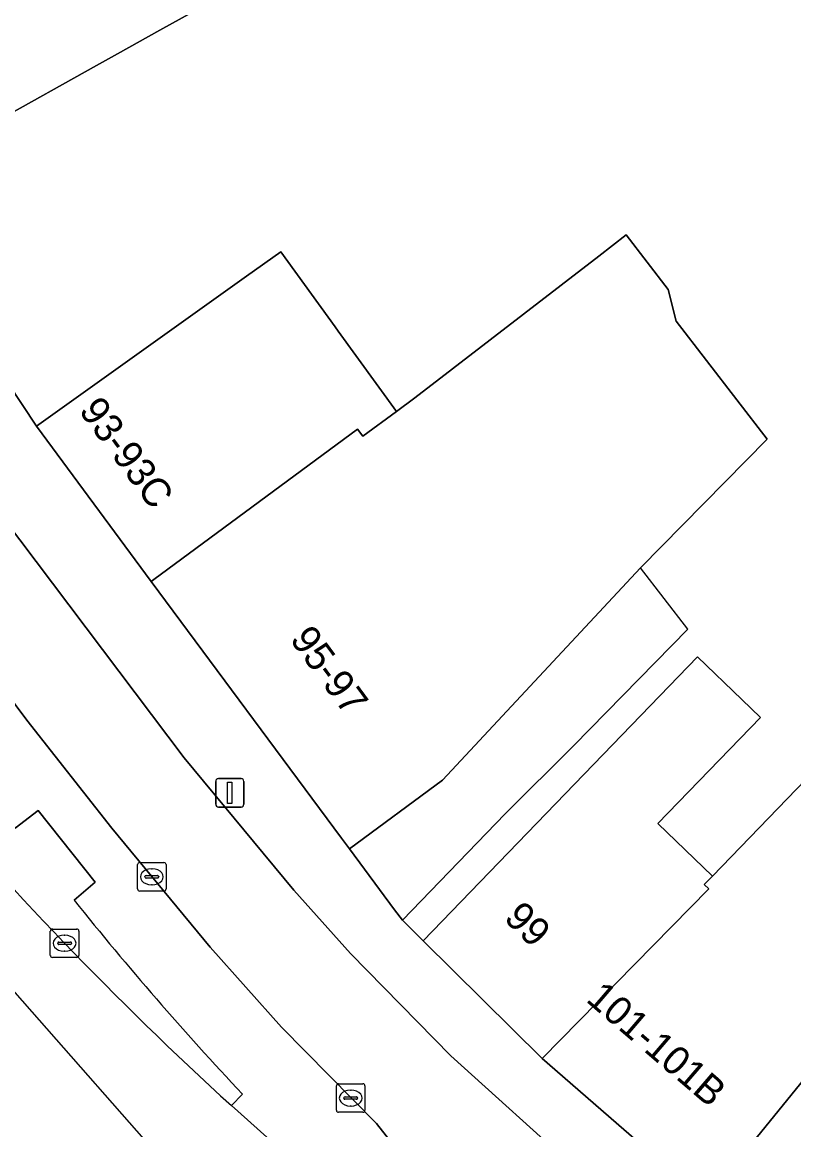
# Model space of a CAD drawing. Extents: x 161881 to 162523, y 381678 to 382381.
# Drawn here: x 162124.12 to 162151.2, y 381870.46 to 381909.33 of the extents above; entities that cross this region are included whole.
import ezdxf

# ---------------------------------------------------------------- set-up
doc = ezdxf.new("R2010")
doc.units = 0
for name, color, linetype in [('IMGEO_Berm_groen', 7, 'Continuous'), ('IMGEO_Erf', 7, 'Continuous'), ('IMGEO_Fietspad_open', 7, 'Continuous'), ('IMGEO_Kolk', 7, 'Continuous'), ('IMGEO_Lichtmast', 7, 'Continuous'), ('IMGEO_Pand', 7, 'Continuous'), ('IMGEO_Pand_nummerreeks', 7, 'Continuous'), ('IMGEO_Pand_overbouw', 7, 'Continuous'), ('IMGEO_Parkeervlak_open', 7, 'Continuous'), ('IMGEO_Rijbaan_lokaal_gesloten', 7, 'Continuous'), ('IMGEO_Voetpad_open', 7, 'Continuous')]:
    doc.layers.add(name, color=color, linetype=linetype)

msp = doc.modelspace()

# ---------------------------------------------------------------- linework, layer by layer
at = {"layer": 'IMGEO_Berm_groen'}
for points in [[(162124.684, 381881.664), (162123.876, 381881.052), (162120.245, 381885.693), (162120.967, 381886.505), (162119.012, 381889.195), (162116.672, 381887.684), (162118.816, 381884.72), (162120.092, 381883.14)], [(162125.943, 381878.522), (162126.687, 381879.153), (162124.684, 381881.664)], [(162131.463, 381871.309), (162131.852, 381871.714)]]:
    msp.add_lwpolyline(points, dxfattribs=at)
for centre, radius, start, end in [((162215.507, 381963.465), 124.724, 220.09239, 227.63603), ((162215.804, 381950.548), 115.164, 218.71328, 223.19937)]:
    msp.add_arc(centre, radius, start, end, dxfattribs=at)
at = {"layer": 'IMGEO_Erf'}
for points in [[(162134.148, 381911.935), (162128.959, 381909.049), (162127.469, 381908.221), (162126.727, 381907.808), (162123.246, 381905.872)], [(162122.58, 381898.233), (162124.62, 381895.153), (162132, 381900.416), (162133.197, 381901.27), (162135.105, 381898.639), (162135.217, 381898.485), (162137.257, 381895.673), (162137.908, 381896.154), (162144.357, 381901.126), (162145.319, 381901.867), (162146.794, 381899.953), (162147.078, 381898.84), (162150.271, 381894.699), (162145.821, 381890.179), (162138.873, 381882.735), (162135.607, 381880.322), (162137.19, 381878.185), (162137.464, 381877.815), (162138.193, 381877.093), (162144.169, 381883.287), (162147.821, 381887.062), (162149.376, 381885.567), (162150.033, 381884.935), (162146.429, 381881.21), (162148.345, 381879.368), (162151.949, 381883.093)]]:
    msp.add_lwpolyline(points, dxfattribs=at)
at = {"layer": 'IMGEO_Fietspad_open'}
for points in [[(162165.207, 381852.621), (162159.359, 381856.676), (162153.733, 381860.844), (162148.22, 381865.171), (162143.628, 381869.029), (162139.164, 381873.055), (162135.64, 381876.643), (162133.655, 381878.876), (162129.811, 381883.512), (162122.303, 381893.442)], [(162120.359, 381890.101), (162124.284, 381884.836), (162127.27, 381881.044), (162130.724, 381876.875), (162133.224, 381874.067), (162136.556, 381870.68), (162137.791, 381869.113), (162137.664, 381869.027), (162143.785, 381866.108), (162144.072, 381865.971), (162149.424, 381861.621), (162154.317, 381857.877), (162157.492, 381855.554), (162160.998, 381853.125)]]:
    msp.add_lwpolyline(points, dxfattribs=at)
at = {"layer": 'IMGEO_Kolk'}
for p, q in [((162128.171, 381878.915), (162128.171, 381879.767)), ((162128.246, 381879.841), (162129.098, 381879.841)), ((162128.659, 381879.621), (162128.684, 381879.621)), ((162129.172, 381879.767), (162129.172, 381878.915)), ((162128.43, 381879.335), (162128.43, 381879.347)), ((162128.868, 381879.298), (162128.47, 381879.298)), ((162128.473, 381879.384), (162128.871, 381879.384)), ((162128.914, 381879.347), (162128.914, 381879.335)), ((162129.098, 381878.841), (162128.246, 381878.841)), ((162128.682, 381879.061), (162128.657, 381879.061)), ((162125.11, 381876.582), (162125.11, 381877.434)), ((162125.185, 381877.508), (162126.037, 381877.508)), ((162125.598, 381877.288), (162125.623, 381877.288)), ((162126.111, 381877.434), (162126.111, 381876.582)), ((162125.369, 381877.002), (162125.369, 381877.014)), ((162125.807, 381876.965), (162125.409, 381876.965)), ((162125.412, 381877.051), (162125.81, 381877.051)), ((162125.853, 381877.014), (162125.853, 381877.002)), ((162126.037, 381876.508), (162125.185, 381876.508)), ((162125.621, 381876.728), (162125.596, 381876.728)), ((162135.152, 381871.149), (162135.152, 381872.001)), ((162135.227, 381872.075), (162136.079, 381872.075)), ((162135.64, 381871.855), (162135.665, 381871.855)), ((162136.153, 381872.001), (162136.153, 381871.149)), ((162135.411, 381871.569), (162135.411, 381871.581)), ((162135.849, 381871.532), (162135.451, 381871.532)), ((162135.454, 381871.618), (162135.852, 381871.618)), ((162135.895, 381871.581), (162135.895, 381871.569)), ((162136.079, 381871.075), (162135.227, 381871.075)), ((162135.663, 381871.295), (162135.638, 381871.295))]:
    msp.add_line(p, q, dxfattribs=at)
for points in [[(162128.171, 381878.915), (162128.171, 381879.767)], [(162128.246, 381879.841), (162129.098, 381879.841)], [(162129.172, 381879.767), (162129.172, 381878.915)], [(162129.098, 381878.841), (162128.246, 381878.841)], [(162125.11, 381876.582), (162125.11, 381877.434)], [(162125.185, 381877.508), (162126.037, 381877.508)], [(162126.111, 381877.434), (162126.111, 381876.582)], [(162126.037, 381876.508), (162125.185, 381876.508)], [(162135.152, 381871.149), (162135.152, 381872.001)], [(162135.227, 381872.075), (162136.079, 381872.075)], [(162136.153, 381872.001), (162136.153, 381871.149)], [(162136.079, 381871.075), (162135.227, 381871.075)]]:
    msp.add_lwpolyline(points, dxfattribs=at)
for centre, radius, start, end in [((162128.248, 381879.765), 0.0765, 91.552, 178.448), ((162128.248, 381879.765), 0.0765, 91.552, 178.448), ((162129.096, 381879.765), 0.0765, 1.552, 88.448), ((162129.096, 381879.765), 0.0765, 1.552, 88.448), ((162128.47, 381879.344), 0.0403, 85.8775, 175.7526), ((162128.467, 381879.334), 0.0366, 178.938, 274.7102), ((162128.871, 381879.341), 0.043, 264.8664, 352.4533), ((162128.875, 381879.346), 0.0386, 1.7309, 96.639), ((162128.248, 381878.917), 0.0765, 181.552, 268.448), ((162128.248, 381878.917), 0.0765, 181.552, 268.448), ((162129.096, 381878.917), 0.0765, 271.552, 358.448), ((162129.096, 381878.917), 0.0765, 271.552, 358.448), ((162125.187, 381877.432), 0.0765, 91.552, 178.448), ((162125.187, 381877.432), 0.0765, 91.552, 178.448), ((162126.035, 381877.432), 0.0765, 1.552, 88.448), ((162126.035, 381877.432), 0.0765, 1.552, 88.448), ((162125.409, 381877.011), 0.0403, 85.8775, 175.7526), ((162125.406, 381877.001), 0.0366, 178.938, 274.7102), ((162125.81, 381877.008), 0.043, 264.8664, 352.4533), ((162125.814, 381877.013), 0.0386, 1.7309, 96.639), ((162125.187, 381876.584), 0.0765, 181.552, 268.448), ((162125.187, 381876.584), 0.0765, 181.552, 268.448), ((162126.035, 381876.584), 0.0765, 271.552, 358.448), ((162126.035, 381876.584), 0.0765, 271.552, 358.448), ((162135.229, 381871.999), 0.0765, 91.552, 178.448), ((162135.229, 381871.999), 0.0765, 91.552, 178.448), ((162136.077, 381871.999), 0.0765, 1.552, 88.448), ((162136.077, 381871.999), 0.0765, 1.552, 88.448), ((162135.451, 381871.578), 0.0403, 85.8775, 175.7526), ((162135.448, 381871.568), 0.0366, 178.938, 274.7102), ((162135.852, 381871.575), 0.043, 264.8664, 352.4533), ((162135.856, 381871.58), 0.0386, 1.7309, 96.639), ((162135.229, 381871.151), 0.0765, 181.552, 268.448), ((162135.229, 381871.151), 0.0765, 181.552, 268.448), ((162136.077, 381871.151), 0.0765, 271.552, 358.448), ((162136.077, 381871.151), 0.0765, 271.552, 358.448)]:
    msp.add_arc(centre, radius, start, end, dxfattribs=at)
for centre, major_axis, ratio, start_param, end_param in [((162128.658, 381879.341), (-0.387, 0.002), 0.722429, 4.712389, 7.853982), ((162128.683, 381879.341), (-0.39, 0.002), 0.717154, 1.570796, 4.712389), ((162125.597, 381877.008), (-0.387, 0.002), 0.722429, 4.712389, 7.853982), ((162125.622, 381877.008), (-0.39, 0.002), 0.717154, 1.570796, 4.712389), ((162135.639, 381871.575), (-0.387, 0.002), 0.722429, 4.712389, 7.853982), ((162135.664, 381871.575), (-0.39, 0.002), 0.717154, 1.570796, 4.712389)]:
    msp.add_ellipse(centre, major_axis=major_axis, ratio=ratio, start_param=start_param, end_param=end_param, dxfattribs=at)
at = {"layer": 'IMGEO_Lichtmast'}
for p, q in [((162130.913, 381881.888), (162130.913, 381882.688)), ((162130.913, 381882.688), (162130.913, 381881.888)), ((162131.013, 381882.788), (162131.803, 381882.788)), ((162131.803, 381882.788), (162131.013, 381882.788)), ((162131.903, 381882.688), (162131.903, 381881.888)), ((162131.903, 381881.888), (162131.903, 381882.688)), ((162131.803, 381881.788), (162131.013, 381881.788)), ((162131.013, 381881.788), (162131.803, 381881.788))]:
    msp.add_line(p, q, dxfattribs=at)
msp.add_lwpolyline([(162131.333, 381882.663), (162131.483, 381882.663), (162131.483, 381881.913), (162131.333, 381881.913), (162131.333, 381882.663)], dxfattribs=at)
for centre, start, end in [((162131.013, 381882.688), 90, 180), ((162131.013, 381882.688), 90, 180), ((162131.803, 381882.688), 0, 90), ((162131.803, 381882.688), 360, 90), ((162131.013, 381881.888), 180, 270), ((162131.013, 381881.888), 180, 270), ((162131.803, 381881.888), 270, 0), ((162131.803, 381881.888), 270, 0)]:
    msp.add_arc(centre, 0.1, start, end, dxfattribs=at)
at = {"layer": 'IMGEO_Pand'}
for points in [[(162123.36, 381913.529), (162119.776, 381911.535), (162115.406, 381909.104), (162118.876, 381903.441), (162123.246, 381905.872), (162126.727, 381907.808), (162127.469, 381908.221), (162128.959, 381909.049), (162134.148, 381911.935), (162130.922, 381917.736), (162128.916, 381916.62)], [(162150.271, 381894.699), (162147.078, 381898.84), (162146.794, 381899.953), (162145.319, 381901.867), (162144.357, 381901.126), (162137.908, 381896.154), (162137.257, 381895.673), (162136.074, 381894.8), (162135.891, 381895.052), (162128.744, 381889.774), (162128.654, 381889.707), (162135.331, 381880.695), (162135.607, 381880.322), (162138.873, 381882.735), (162145.821, 381890.179)], [(162135.891, 381895.052), (162136.074, 381894.8), (162137.257, 381895.673), (162135.217, 381898.485), (162135.105, 381898.639), (162133.197, 381901.27), (162132, 381900.416), (162124.62, 381895.153), (162128.654, 381889.707), (162128.744, 381889.774)], [(162158.747, 381881.258), (162160.435, 381883.405), (162160.554, 381883.557), (162161.652, 381884.958), (162161.278, 381885.287), (162158.379, 381887.832), (162157.343, 381888.594), (162151.949, 381883.093), (162148.345, 381879.368), (162148.06, 381879.073), (162148.222, 381878.914), (162142.368, 381872.959), (162148.108, 381867.983), (162152.463, 381873.345)], [(162146.429, 381881.21), (162150.033, 381884.935), (162149.376, 381885.567), (162147.821, 381887.062), (162144.169, 381883.287), (162138.193, 381877.093), (162142.368, 381872.959), (162148.222, 381878.914), (162148.06, 381879.073), (162148.345, 381879.368)], [(162160.06, 381874.431), (162157.643, 381876.327), (162154.22, 381871.965), (162152.629, 381873.215), (162152.463, 381873.345), (162148.108, 381867.983), (162152.281, 381864.662)]]:
    msp.add_lwpolyline(points, close=True, dxfattribs=at)
at = {"layer": 'IMGEO_Pand_overbouw'}
msp.add_lwpolyline([(162141.07, 381881.552), (162143.48, 381883.948), (162147.48, 381888.026), (162145.821, 381890.179), (162138.873, 381882.735), (162135.607, 381880.322), (162137.19, 381878.185), (162137.464, 381877.815)], close=True, dxfattribs=at)
at = {"layer": 'IMGEO_Parkeervlak_open'}
for points in [[(162137.34, 381869.182), (162137.664, 381869.027), (162137.791, 381869.113), (162136.556, 381870.68), (162133.224, 381874.067), (162130.724, 381876.875), (162127.27, 381881.044), (162124.284, 381884.836), (162120.359, 381890.101), (162119.012, 381889.195), (162120.967, 381886.505), (162120.245, 381885.693), (162123.876, 381881.052), (162124.684, 381881.664), (162126.687, 381879.153), (162125.943, 381878.522)], [(162131.852, 381871.714), (162131.463, 381871.309), (162133.386, 381869.592), (162135.453, 381869.602)]]:
    msp.add_lwpolyline(points, dxfattribs=at)
msp.add_arc((162215.804, 381950.548), 115.164, 218.71328, 223.19937, dxfattribs=at)
at = {"layer": 'IMGEO_Rijbaan_lokaal_gesloten'}
for points in [[(161957.883, 382126.571), (162018.616, 382046.024), (162020.205, 382044.026), (162035.676, 382024.566), (162039.393, 382017.803), (162056.257, 381987.116), (162074.133, 381954.589), (162112.413, 381888.285), (162135.308, 381862.267), (162145.259, 381854.842)], [(162152.445, 381855.182), (162146.893, 381858.988), (162146.409, 381859.345), (162142.162, 381862.162), (162139.295, 381864.401), (162138.523, 381865.178), (162136.971, 381866.383), (162133.386, 381869.592), (162131.463, 381871.309)]]:
    msp.add_lwpolyline(points, dxfattribs=at)
msp.add_arc((162215.507, 381963.465), 124.724, 220.09239, 227.63603, dxfattribs=at)
at = {"layer": 'IMGEO_Voetpad_open'}
for points in [[(162152.281, 381864.662), (162148.108, 381867.983), (162142.368, 381872.959), (162138.193, 381877.093), (162137.464, 381877.815), (162137.19, 381878.185), (162135.607, 381880.322), (162135.331, 381880.695), (162128.654, 381889.707), (162124.62, 381895.153), (162122.58, 381898.233), (162118.876, 381903.441), (162115.406, 381909.104)], [(162122.303, 381893.442), (162129.811, 381883.512), (162133.655, 381878.876), (162135.64, 381876.643), (162139.164, 381873.055), (162143.628, 381869.029), (162148.22, 381865.171), (162153.733, 381860.844)]]:
    msp.add_lwpolyline(points, dxfattribs=at)

# ---------------------------------------------------------------- texts
at = {"layer": 'IMGEO_Pand_nummerreeks'}
for s, rotation, p in [('93-93C', 306.5258, (162126.084, 381895.696)), ('95-97', 306.4113, (162133.49, 381887.669)), ('99', 315.4583, (162140.991, 381877.849)), ('101-101B', 319.32, (162143.872, 381874.99))]:
    msp.add_text(s, height=1, rotation=rotation, dxfattribs=at).set_placement(p)

doc.saveas('drawing.dxf')
